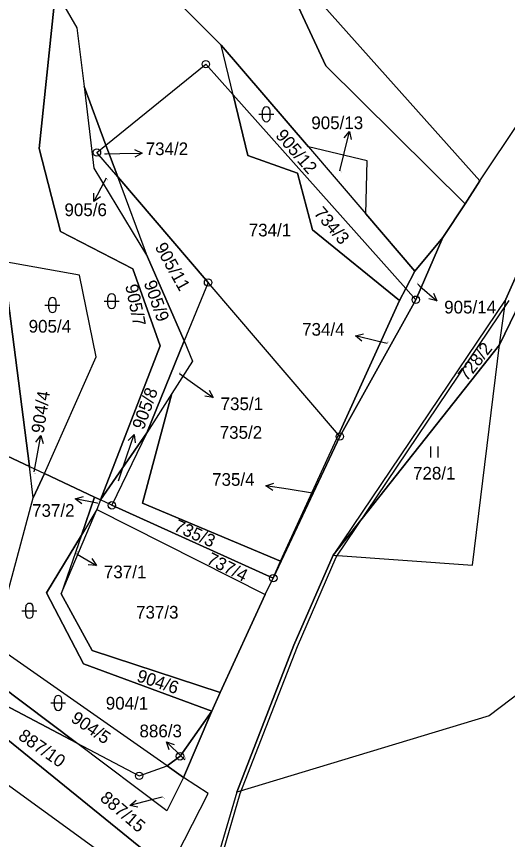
# Model space of a CAD drawing. Extents: x -654083 to -650132, y -1099819 to -1096699.
# Drawn here: x -653333 to -653267.1, y -1098432.3 to -1098321.9 of the extents above; entities that cross this region are included whole.
import ezdxf

# ---------------------------------------------------------------- set-up
doc = ezdxf.new("R2010")
doc.units = 0
for name, color, linetype in [('Geodetické body', 7, 'Continuous'), ('Obvody jako plochy', 7, 'Continuous'), ('Ostatní hranice', 7, 'Continuous'), ('Parcelní čísla', 7, 'Continuous'), ('Prvky pro prodl_ par_ č_', 7, 'Continuous'), ('Značky kultur', 7, 'Continuous')]:
    doc.layers.add(name, color=color, linetype=linetype)

msp = doc.modelspace()

# ---------------------------------------------------------------- linework, layer by layer
at = {"layer": 'Geodetické body'}
for centre, radius in [((-653307.58, -1098328.25), 0.5), ((-653307.58, -1098328.25), 0.001), ((-653322.18, -1098340.1), 0.5), ((-653322.18, -1098340.1), 0.001), ((-653307.27, -1098357.54), 0.5), ((-653307.27, -1098357.54), 0.001), ((-653279.41, -1098359.86), 0.5), ((-653279.41, -1098359.86), 0.001), ((-653289.61, -1098378.2), 0.5), ((-653289.61, -1098378.2), 0.001), ((-653320.17, -1098387.44), 0.5), ((-653320.17, -1098387.44), 0.001), ((-653298.53, -1098397.21), 0.5), ((-653298.53, -1098397.21), 0.001), ((-653311.03, -1098421.11), 0.5), ((-653311.03, -1098421.11), 0.001), ((-653316.51, -1098423.73), 0.5), ((-653316.51, -1098423.73), 0.001)]:
    msp.add_circle(centre, radius, dxfattribs=at)
at = {"layer": 'Obvody jako plochy'}
for points in [[(-653339.77, -1098228.47), (-653333.68, -1098254.4), (-653323.63, -1098281.56), (-653320.45, -1098285.64), (-653304.46, -1098306.2), (-653270.85, -1098343.91), (-653260.1, -1098327.86), (-653248.76, -1098313.67), (-653255.98, -1098301.9), (-653251.71, -1098289.52), (-653245.27, -1098277.16), (-653238.5, -1098268.66), (-653219, -1098286.94), (-653207.5, -1098274.8), (-653230.91, -1098259.97), (-653248.25, -1098237.42), (-653273.74, -1098207.76)], [(-653260.52, -1098344.41), (-653267.35, -1098359.77), (-653290.51, -1098394.12), (-653295.77, -1098406.22), (-653303.41, -1098425.91), (-653307.54, -1098439.91), (-653308.4, -1098442.82), (-653314.23, -1098439.38), (-653312.54, -1098436.44), (-653307.26, -1098426.11), (-653310.56, -1098423.95), (-653306.77, -1098415.05), (-653305.67, -1098412.56), (-653299.61, -1098399.42), (-653298.53, -1098397.21), (-653289.61, -1098378.2), (-653279.41, -1098359.86), (-653275.79, -1098351.52), (-653272.78, -1098346.99), (-653270.85, -1098343.91), (-653260.1, -1098327.86)]]:
    msp.add_lwpolyline(points, dxfattribs=at)
for points in [[(-653345, -1098208.95), (-653339.77, -1098228.47), (-653336.9, -1098249.8), (-653323.1, -1098284.44), (-653320.45, -1098285.64), (-653304.46, -1098306.2), (-653270.85, -1098343.91), (-653272.78, -1098346.99), (-653291.48, -1098328.46), (-653295.76, -1098319.24), (-653308.43, -1098309.28), (-653330.44, -1098285.01), (-653338.79, -1098252.38), (-653342.69, -1098220.4)], [(-653272.78, -1098346.99), (-653275.79, -1098351.52), (-653279.53, -1098356.04), (-653286.13, -1098348.32), (-653285.96, -1098341.24), (-653293.82, -1098339.34), (-653305.51, -1098325.69), (-653318.32, -1098312.84), (-653337.69, -1098298.74), (-653340.27, -1098296.21), (-653348.12, -1098271.57), (-653347.19, -1098269.67), (-653338.79, -1098252.38), (-653330.44, -1098285.01), (-653308.43, -1098309.28), (-653295.76, -1098319.24), (-653291.48, -1098328.46)], [(-653329.9, -1098339.58), (-653327.04, -1098350.72), (-653317.35, -1098355.7), (-653313.69, -1098366.04), (-653321.69, -1098386.72), (-653322.5, -1098386.34), (-653329.22, -1098383.16), (-653322.28, -1098367.5), (-653324.53, -1098356.54), (-653334.77, -1098354.72), (-653336.93, -1098339.6), (-653338.56, -1098328.93), (-653357.01, -1098313.44), (-653362.81, -1098301.73), (-653367.85, -1098284.07), (-653367.61, -1098264.53), (-653355.28, -1098276.65), (-653351.35, -1098296.21), (-653349.19, -1098299.47), (-653348.12, -1098307.05), (-653327.95, -1098320.72)], [(-653320.97, -1098339.11), (-653307.58, -1098328.25), (-653303.89, -1098332.39), (-653305.51, -1098325.69), (-653318.32, -1098312.84), (-653337.69, -1098298.74), (-653343.08, -1098305.05), (-653342.88, -1098306.44), (-653330.87, -1098313.85), (-653327.3, -1098319.19), (-653324.85, -1098323.36), (-653323.9, -1098331.25)], [(-653310.46, -1098365.35), (-653315.5, -1098377.71), (-653321.69, -1098386.72), (-653313.69, -1098366.04), (-653317.35, -1098355.7), (-653327.04, -1098350.72), (-653329.9, -1098339.58), (-653327.95, -1098320.72), (-653327.3, -1098319.19), (-653324.85, -1098323.36), (-653323.9, -1098331.25), (-653322.58, -1098342.2), (-653315.38, -1098354.09)], [(-653238.77, -1098322.99), (-653256.09, -1098343.9), (-653259.57, -1098348.1), (-653268.21, -1098365.89), (-653267.35, -1098359.77), (-653260.52, -1098344.41), (-653250.82, -1098324.29)], [(-653279.53, -1098356.04), (-653280.75, -1098358.35), (-653303.89, -1098332.39), (-653305.51, -1098325.69), (-653293.82, -1098339.34), (-653286.13, -1098348.32)], [(-653293.27, -1098350.47), (-653281.6, -1098359.96), (-653289.79, -1098377.99), (-653307.27, -1098357.54), (-653319.38, -1098343.38), (-653320.97, -1098339.11), (-653307.58, -1098328.25), (-653303.89, -1098332.39), (-653301.92, -1098340.53), (-653295.27, -1098342.9)], [(-653322.58, -1098342.2), (-653315.38, -1098354.09), (-653319.38, -1098343.38), (-653322.18, -1098340.1), (-653320.97, -1098339.11), (-653323.9, -1098331.25)], [(-653280.75, -1098358.35), (-653281.6, -1098359.96), (-653293.27, -1098350.47), (-653295.27, -1098342.9), (-653301.92, -1098340.53), (-653303.89, -1098332.39)], [(-653410.69, -1098365.93), (-653368.59, -1098399.91), (-653314.23, -1098439.38), (-653312.54, -1098436.44), (-653366.89, -1098392.32), (-653400.08, -1098365.76), (-653402.17, -1098365.67), (-653407.95, -1098363.87), (-653444.9, -1098347.65), (-653451.48, -1098338.94), (-653458.98, -1098337.19), (-653447.33, -1098348.87), (-653442.79, -1098353.02)], [(-653334.95, -1098380.49), (-653331.2, -1098382.22), (-653334.77, -1098354.72), (-653336.93, -1098339.6), (-653339.25, -1098338.44)], [(-653322.18, -1098340.1), (-653320.97, -1098339.11), (-653319.38, -1098343.38)], [(-653293.82, -1098339.34), (-653286.13, -1098348.32), (-653285.96, -1098341.24)], [(-653319.38, -1098343.38), (-653307.27, -1098357.54), (-653310.46, -1098365.35), (-653315.38, -1098354.09)], [(-653256.09, -1098343.9), (-653219.36, -1098393.96), (-653236.51, -1098400.82), (-653245.45, -1098397.4), (-653269.58, -1098415.68), (-653303.41, -1098425.91), (-653295.77, -1098406.22), (-653290.51, -1098394.12), (-653271.82, -1098395.47), (-653268.21, -1098365.89), (-653259.57, -1098348.1)], [(-653275.79, -1098351.52), (-653279.41, -1098359.86), (-653280.75, -1098358.35), (-653279.53, -1098356.04)], [(-653322.28, -1098367.5), (-653324.53, -1098356.54), (-653334.77, -1098354.72), (-653331.2, -1098382.22), (-653329.22, -1098383.16)], [(-653297.54, -1098394.95), (-653289.79, -1098377.99), (-653307.27, -1098357.54), (-653310.46, -1098365.35), (-653309.35, -1098368.08), (-653312.14, -1098372.44), (-653316.07, -1098387.17)], [(-653279.41, -1098359.86), (-653289.61, -1098378.2), (-653289.79, -1098377.99), (-653281.6, -1098359.96), (-653280.75, -1098358.35)], [(-653268.21, -1098365.89), (-653267.35, -1098359.77), (-653290.51, -1098394.12)], [(-653310.46, -1098365.35), (-653309.35, -1098368.08), (-653312.14, -1098372.44), (-653315.5, -1098377.71)], [(-653290.51, -1098394.12), (-653271.82, -1098395.47), (-653268.21, -1098365.89)], [(-653320.17, -1098387.44), (-653298.53, -1098397.21), (-653297.54, -1098394.95), (-653316.07, -1098387.17), (-653312.14, -1098372.44), (-653315.5, -1098377.71)], [(-653321.69, -1098386.72), (-653315.5, -1098377.71), (-653320.17, -1098387.44)], [(-653289.79, -1098377.99), (-653289.61, -1098378.2), (-653298.53, -1098397.21), (-653297.54, -1098394.95)], [(-653324.92, -1098419.31), (-653316.51, -1098423.73), (-653312.78, -1098422.41), (-653336.05, -1098406.13), (-653330.71, -1098386.42), (-653331.2, -1098382.22), (-653334.95, -1098380.49), (-653334.77, -1098385.23), (-653337, -1098393.47), (-653341, -1098401.47), (-653342.35, -1098406.2)], [(-653329.22, -1098383.16), (-653330.71, -1098386.42), (-653331.2, -1098382.22)], [(-653324.25, -1098391.44), (-653328.92, -1098399.2), (-653323.99, -1098408.71), (-653306.77, -1098415.05), (-653311.03, -1098421.11), (-653312.78, -1098422.41), (-653336.05, -1098406.13), (-653330.71, -1098386.42), (-653329.22, -1098383.16), (-653322.5, -1098386.34)], [(-653321.69, -1098386.72), (-653322.18, -1098388), (-653324.25, -1098391.44), (-653322.5, -1098386.34)], [(-653299.61, -1098399.42), (-653298.53, -1098397.21), (-653320.17, -1098387.44), (-653321.69, -1098386.72), (-653322.18, -1098388)], [(-653322.18, -1098388), (-653324.25, -1098391.44), (-653326.95, -1098399.3)], [(-653322.18, -1098388), (-653299.61, -1098399.42), (-653305.67, -1098412.56), (-653322.83, -1098406.93), (-653326.95, -1098399.3)], [(-653312.54, -1098436.44), (-653307.26, -1098426.11), (-653310.56, -1098423.95), (-653312.81, -1098428.41), (-653324.92, -1098419.31), (-653343.33, -1098409.62), (-653354.34, -1098401.53), (-653366.89, -1098392.32)], [(-653322.83, -1098406.93), (-653305.67, -1098412.56), (-653306.77, -1098415.05), (-653323.99, -1098408.71), (-653328.92, -1098399.2), (-653324.25, -1098391.44), (-653326.95, -1098399.3)], [(-653303.41, -1098425.91), (-653307.54, -1098439.91), (-653294.01, -1098449.07), (-653250.16, -1098433.57), (-653192.42, -1098430.67), (-653219.36, -1098393.96), (-653236.51, -1098400.82), (-653245.45, -1098397.4), (-653269.58, -1098415.68)], [(-653353.98, -1098448.05), (-653375.83, -1098464.89), (-653382.2, -1098462.34), (-653370.13, -1098447.48), (-653354.38, -1098439.65), (-653368.59, -1098399.91), (-653314.23, -1098439.38)], [(-653343.33, -1098409.62), (-653324.92, -1098419.31), (-653342.35, -1098406.2)], [(-653306.77, -1098415.05), (-653310.56, -1098423.95), (-653312.78, -1098422.41), (-653311.03, -1098421.11)], [(-653312.78, -1098422.41), (-653310.56, -1098423.95), (-653312.81, -1098428.41), (-653324.92, -1098419.31), (-653316.51, -1098423.73)]]:
    msp.add_lwpolyline(points, close=True, dxfattribs=at)
at = {"layer": 'Ostatní hranice'}
for p, q in [((-653290.09, -1098394.39), (-653266.89, -1098359.98)), ((-653295.3, -1098406.39), (-653290.09, -1098394.39)), ((-653302.95, -1098426.1), (-653295.3, -1098406.39)), ((-653307.07, -1098440.09), (-653302.95, -1098426.1))]:
    msp.add_line(p, q, dxfattribs=at)
at = {"layer": 'Prvky pro prodl_ par_ č_'}
for p, q in [((-653289.03, -1098340.18), (-653288.31, -1098337.27)), ((-653321.16, -1098340.28), (-653319.11, -1098340.25)), ((-653319.11, -1098340.25), (-653316.11, -1098340.21)), ((-653289.61, -1098342.56), (-653289.03, -1098340.18)), ((-653320.96, -1098343.55), (-653321.21, -1098344.03)), ((-653321.21, -1098344.03), (-653322.59, -1098346.69)), ((-653279.16, -1098357.78), (-653278.87, -1098358.03)), ((-653278.87, -1098358.03), (-653276.61, -1098360)), ((-653284.61, -1098365.41), (-653287.52, -1098364.68)), ((-653283.25, -1098365.75), (-653284.61, -1098365.41)), ((-653311.12, -1098369.74), (-653309.03, -1098371.23)), ((-653309.03, -1098371.23), (-653306.59, -1098372.97)), ((-653330.24, -1098381.03), (-653329.72, -1098378.08)), ((-653318.15, -1098380.8), (-653317.2, -1098377.95)), ((-653330.58, -1098382.93), (-653330.24, -1098381.03)), ((-653319.27, -1098384.17), (-653318.15, -1098380.8)), ((-653296.55, -1098385.29), (-653299.51, -1098384.82)), ((-653293.25, -1098385.82), (-653296.55, -1098385.29)), ((-653322.14, -1098387.17), (-653325.08, -1098386.55)), ((-653322.05, -1098387.19), (-653322.14, -1098387.17)), ((-653324.87, -1098393.98), (-653324.83, -1098394)), ((-653324.83, -1098394), (-653322.24, -1098395.52)), ((-653310.72, -1098421.26), (-653312.87, -1098419.16)), ((-653310.38, -1098421.59), (-653310.72, -1098421.26)), ((-653313.43, -1098426.6), (-653314.86, -1098426.97)), ((-653314.86, -1098426.97), (-653317.77, -1098427.71))]:
    msp.add_line(p, q, dxfattribs=at)
for points in [[(-653289.04, -1098338.12), (-653288.31, -1098337.27), (-653288.07, -1098338.36)], [(-653317.12, -1098339.72), (-653316.11, -1098340.21), (-653317.1, -1098340.72)], [(-653321.69, -1098346.04), (-653322.59, -1098346.69), (-653322.58, -1098345.57)], [(-653277.03, -1098358.97), (-653276.61, -1098360), (-653277.69, -1098359.72)], [(-653286.67, -1098365.41), (-653287.52, -1098364.68), (-653286.43, -1098364.44)], [(-653307.11, -1098371.98), (-653306.59, -1098372.97), (-653307.69, -1098372.8)], [(-653330.38, -1098378.97), (-653329.72, -1098378.08), (-653329.4, -1098379.15)], [(-653317.99, -1098378.74), (-653317.2, -1098377.95), (-653317.04, -1098379.06)], [(-653298.6, -1098385.47), (-653299.51, -1098384.82), (-653298.45, -1098384.48)], [(-653324.2, -1098387.25), (-653325.08, -1098386.55), (-653323.99, -1098386.27)], [(-653322.85, -1098394.58), (-653322.24, -1098395.52), (-653323.36, -1098395.44)], [(-653312.5, -1098420.22), (-653312.87, -1098419.16), (-653311.8, -1098419.51)], [(-653316.67, -1098427.95), (-653317.77, -1098427.71), (-653316.92, -1098426.98)]]:
    msp.add_lwpolyline(points, dxfattribs=at)
at = {"layer": 'Značky kultur'}
for p, q in [((-653300.46, -1098334.98), (-653298.46, -1098334.98)), ((-653299.96, -1098335.48), (-653299.96, -1098334.48)), ((-653298.96, -1098335.48), (-653298.96, -1098334.48)), ((-653328.64, -1098361.07), (-653328.64, -1098360.07)), ((-653327.64, -1098361.07), (-653327.64, -1098360.07)), ((-653321.2, -1098360.05), (-653319.2, -1098360.05)), ((-653320.7, -1098360.55), (-653320.7, -1098359.55)), ((-653319.7, -1098360.55), (-653319.7, -1098359.55)), ((-653329.14, -1098360.57), (-653327.14, -1098360.57)), ((-653277.43, -1098379.54), (-653277.43, -1098381.04)), ((-653276.41, -1098381.04), (-653276.41, -1098379.54)), ((-653331.73, -1098402.09), (-653331.73, -1098401.09)), ((-653330.73, -1098402.09), (-653330.73, -1098401.09)), ((-653332.23, -1098401.59), (-653330.23, -1098401.59)), ((-653328.37, -1098413.95), (-653326.37, -1098413.95)), ((-653327.87, -1098414.45), (-653327.87, -1098413.45)), ((-653326.87, -1098414.45), (-653326.87, -1098413.45))]:
    msp.add_line(p, q, dxfattribs=at)
for centre, start, end in [((-653299.46, -1098334.48), 0, 180), ((-653299.46, -1098335.48), 180, 0), ((-653320.2, -1098359.55), 0, 180), ((-653328.14, -1098360.07), 0, 180), ((-653328.14, -1098361.07), 180, 0), ((-653320.2, -1098360.55), 180, 0), ((-653331.23, -1098401.09), 0, 180), ((-653331.23, -1098402.09), 180, 0), ((-653327.37, -1098413.45), 0, 180), ((-653327.37, -1098414.45), 180, 0)]:
    msp.add_arc(centre, 0.5, start, end, dxfattribs=at)

# ---------------------------------------------------------------- texts
at = {"layer": 'Parcelní čísla'}
for s, height, rotation, p in [('905/12', 1.7, 310.743, (-653298.33, -1098337.88)), ('734/2', 0.1, 315.09, (-653321.16, -1098340.28)), ('905/13', 0.1, 313.272, (-653289.61, -1098342.56)), ('905/6', 0.1, 301.077, (-653320.96, -1098343.55)), ('734/3', 1.7, 310.743, (-653293.17, -1098348.3)), ('905/11', 1.7, 299.205, (-653314.46, -1098352.78)), ('905/7', 1.7, 281.565, (-653318.39, -1098357.95)), ('905/9', 1.7, 289.512, (-653315.92, -1098357.6)), ('905/14', 0.1, 66.708, (-653279.16, -1098357.78)), ('734/4', 0.1, 57.879, (-653283.25, -1098365.75)), ('728/2', 1.7, 51.822, (-653272.57, -1098370.9)), ('735/1', 0.1, 55.386, (-653311.12, -1098369.74)), ('904/4', 0.1, 280.575, (-653330.58, -1098382.93)), ('905/8', 0.1, 65.763, (-653319.27, -1098384.17)), ('735/4', 0.1, 64.791, (-653293.25, -1098385.82)), ('737/2', 0.1, 63, (-653322.05, -1098387.19)), ('735/3', 1.7, 335.979, (-653311.99, -1098390.82)), ('737/1', 0.1, 65.709, (-653324.87, -1098393.98)), ('737/4', 1.7, 333.225, (-653307.59, -1098395.19)), ('904/6', 1.7, 341.829, (-653316.96, -1098411.02)), ('904/5', 1.7, 325.701, (-653325.8, -1098416.36)), ('887/10', 1.7, 324.918, (-653332.86, -1098418.71)), ('886/3', 0.1, 63.846, (-653310.38, -1098421.59)), ('887/15', 0.1, 325.701, (-653313.43, -1098426.6))]:
    msp.add_text(s, height=height, rotation=rotation, dxfattribs=at).set_placement(p)
for s, p in [('734/1', (-653301.82, -1098351.36)), ('905/4', (-653331.33, -1098364.27)), ('735/2', (-653305.71, -1098378.51)), ('728/1', (-653279.79, -1098383.98)), ('737/3', (-653316.93, -1098402.63)), ('904/1', (-653320.99, -1098414.84))]:
    msp.add_text(s, height=1.7, dxfattribs=at).set_placement(p)
at = {"layer": 'Prvky pro prodl_ par_ č_'}
for s, p in [('905/13', (-653293.43, -1098336.97)), ('734/2', (-653315.64, -1098340.46)), ('905/6', (-653326.53, -1098348.64)), ('905/14', (-653275.61, -1098361.7)), ('734/4', (-653294.66, -1098364.68)), ('735/1', (-653305.59, -1098374.67)), ('735/4', (-653306.73, -1098384.82)), ('737/2', (-653330.87, -1098388.98)), ('737/1', (-653321.24, -1098397.22)), ('886/3', (-653316.47, -1098418.56))]:
    msp.add_text(s, height=1.7, dxfattribs=at).set_placement(p)
for s, rotation, p in [('904/4', 81.189, (-653329.32, -1098377.86)), ('905/8', 70.164, (-653315.91, -1098377.39)), ('887/15', 319.428, (-653321.88, -1098426.92))]:
    msp.add_text(s, height=1.7, rotation=rotation, dxfattribs=at).set_placement(p)

doc.saveas('drawing.dxf')
